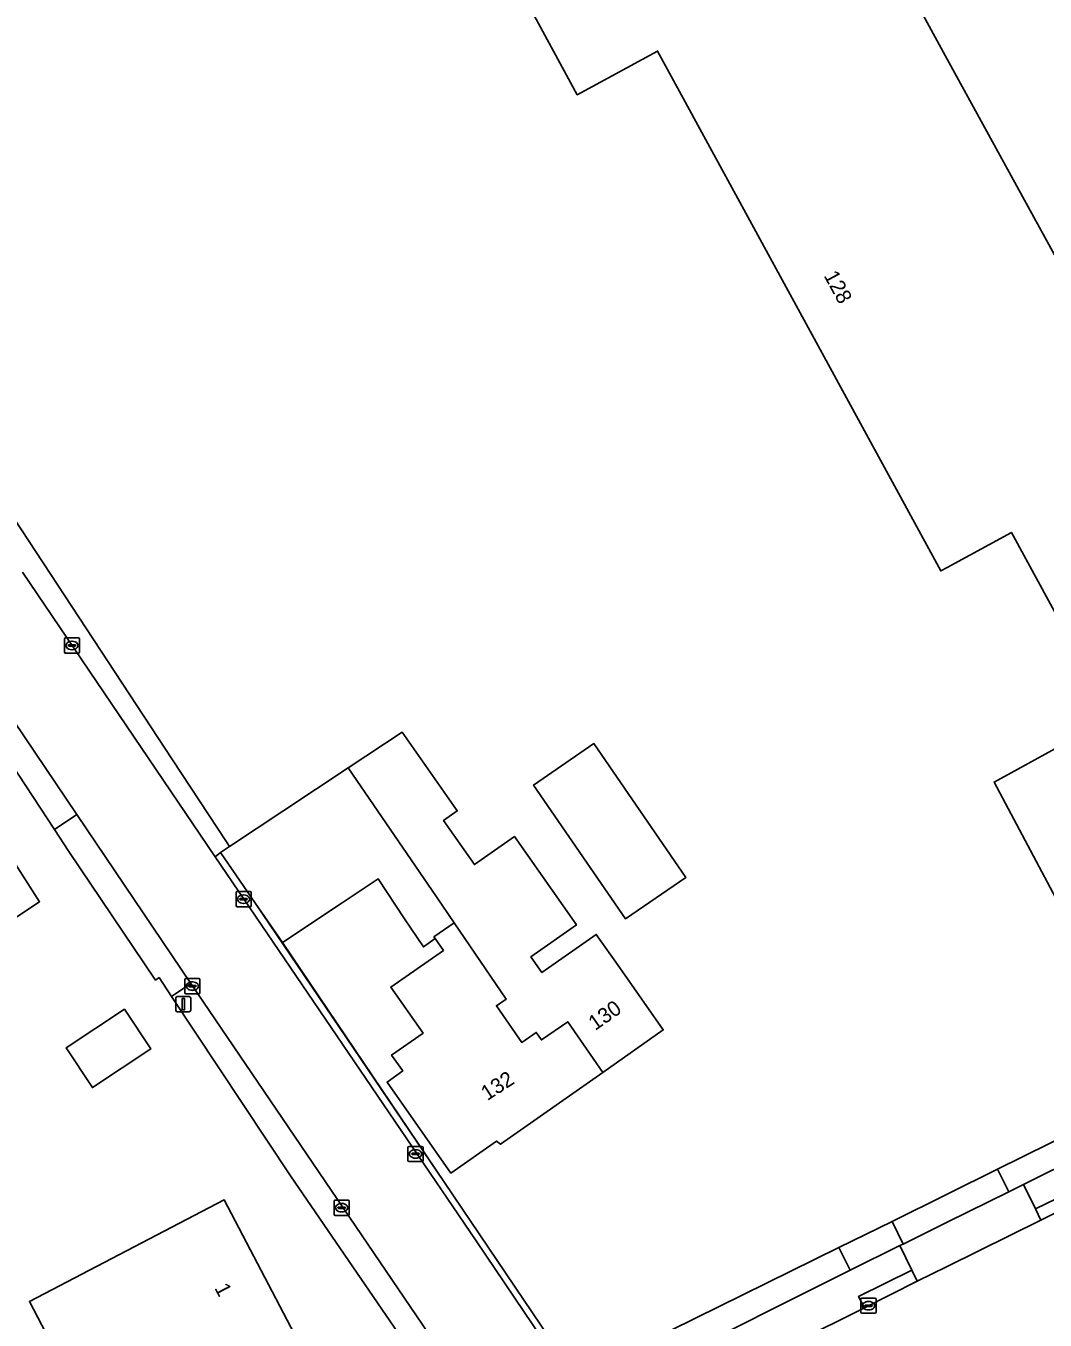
# Model space of a CAD drawing. Extents: x 157320 to 158835, y 386650 to 388491.
# Drawn here: x 157439.3 to 157506.5, y 387604.8 to 387690.1 of the extents above; entities that cross this region are included whole.
import ezdxf

# ---------------------------------------------------------------- set-up
doc = ezdxf.new("R2010")
doc.units = 0
for name, color, linetype in [('IMGEO_Berm_open', 7, 'Continuous'), ('IMGEO_Erf', 7, 'Continuous'), ('IMGEO_Fietspad_open', 7, 'Continuous'), ('IMGEO_Kolk', 7, 'Continuous'), ('IMGEO_Lichtmast', 7, 'Continuous'), ('IMGEO_Muur', 7, 'Continuous'), ('IMGEO_Pand', 7, 'Continuous'), ('IMGEO_Pand_nummerreeks', 7, 'Continuous'), ('IMGEO_Rijbaan_lokaal_open', 7, 'Continuous'), ('IMGEO_Voetpad_open', 7, 'Continuous')]:
    doc.layers.add(name, color=color, linetype=linetype)

msp = doc.modelspace()

# ---------------------------------------------------------------- linework, layer by layer
at = {"layer": 'IMGEO_Berm_open'}
msp.add_lwpolyline([(157554.832, 387635.784), (157555.083, 387636.479), (157533.2, 387625.612), (157523.314, 387620.754), (157507.194, 387612.771), (157505.833, 387612.097), (157506.187, 387611.363), (157507.717, 387612.119), (157517.211, 387616.81), (157521.759, 387619.08), (157523.243, 387619.86)], dxfattribs=at)
msp.add_lwpolyline([(157498.034, 387607.324), (157497.671, 387608.063), (157494.158, 387606.329), (157494.546, 387605.58)], close=True, dxfattribs=at)
at = {"layer": 'IMGEO_Erf'}
for points in [[(157510.892, 387644.49), (157504.239, 387656.699), (157500, 387654.389), (157499.583, 387654.162), (157480.905, 387688.442), (157475.612, 387685.559), (157456.747, 387720.365), (157449.469, 387733.793), (157445.659, 387740.793), (157445.547, 387740.999), (157447.082, 387741.835), (157454.859, 387746.067), (157456.03, 387743.918), (157456.395, 387744.117), (157459.164, 387745.623), (157460.955, 387745.084), (157461.359, 387744.343), (157464.108, 387745.839), (157462.131, 387749.47), (157465.461, 387751.282), (157469.16, 387744.511), (157476.248, 387731.503), (157500, 387687.912), (157507.453, 387674.317)], [(157448.87, 387626.108), (157448.047, 387627.351), (157447.816, 387627.183), (157442.095, 387635.671), (157441.141, 387637.118), (157431.16, 387652.274), (157430.814, 387652.063), (157417.795, 387664.547), (157413.521, 387668.656), (157409.427, 387672.566)], [(157437.054, 387659.761), (157448.936, 387641.697), (157452.491, 387636.294), (157452.692, 387635.988), (157456.263, 387638.36), (157460.51, 387641.181), (157464.06, 387643.54), (157467.454, 387638.698), (157467.705, 387638.34), (157466.804, 387637.708), (157468.838, 387634.806), (157471.476, 387636.655), (157475.562, 387630.826), (157472.556, 387628.718), (157473.283, 387627.68), (157476.871, 387630.196), (157478.419, 387627.989), (157481.289, 387623.895), (157477.296, 387621.095), (157470.543, 387616.36), (157470.294, 387616.575), (157467.281, 387614.462), (157463.072, 387620.464), (157464.109, 387621.192), (157463.377, 387622.237), (157465.453, 387623.693), (157463.33, 387626.721), (157466.788, 387629.146), (157466.247, 387629.918), (157465.468, 387629.372), (157464.231, 387631.235), (157462.493, 387633.853), (157460.12, 387632.276), (157456.173, 387629.654), (157466.851, 387613.838), (157475.55, 387600.981)], [(157428.476, 387650.638), (157440.159, 387632.352), (157431.022, 387626.307)], [(157507.54, 387631.892), (157503.092, 387640.242), (157506.896, 387642.314)], [(157468.188, 387597.53), (157456.697, 387614.284), (157448.87, 387626.108)], [(157478.632, 387602.553), (157492.871, 387609.553), (157496.375, 387611.276), (157500, 387613.07), (157503.32, 387614.713), (157504.981, 387615.535), (157517.556, 387621.762)]]:
    msp.add_lwpolyline(points, dxfattribs=at)
for points in [[(157482.779, 387633.95), (157478.8, 387631.216), (157472.732, 387640.048), (157476.711, 387642.782)], [(157441.913, 387622.716), (157445.76, 387625.261), (157447.491, 387622.645), (157443.643, 387620.1)], [(157452.343, 387612.69), (157456.96, 387603.835), (157456.464, 387603.577), (157457.841, 387600.935), (157455.987, 387599.969), (157455.753, 387600.417), (157454.275, 387599.646), (157454.508, 387599.198), (157454.029, 387598.948), (157452.039, 387602.766), (157448.069, 387600.696), (157448.678, 387599.528), (157444.103, 387597.142), (157439.49, 387605.989)]]:
    msp.add_lwpolyline(points, close=True, dxfattribs=at)
at = {"layer": 'IMGEO_Fietspad_open'}
msp.add_lwpolyline([(157553.691, 387637.874), (157536.678, 387629.402), (157522.765, 387622.48), (157506.043, 387614.209), (157505.035, 387613.71), (157505.833, 387612.097), (157507.194, 387612.771), (157523.314, 387620.754), (157533.2, 387625.612), (157555.083, 387636.479)], dxfattribs=at)
msp.add_lwpolyline([(157482.017, 387600.249), (157489.602, 387604.03), (157489.962, 387603.288), (157494.546, 387605.58), (157494.158, 387606.329), (157497.671, 387608.063), (157496.875, 387609.683), (157493.609, 387608.049), (157481.236, 387601.856)], close=True, dxfattribs=at)
at = {"layer": 'IMGEO_Kolk'}
for p, q in [((157441.799, 387648.823), (157441.799, 387649.675)), ((157441.874, 387649.749), (157442.726, 387649.749)), ((157442.8, 387649.675), (157442.8, 387648.823)), ((157442.058, 387649.243), (157442.058, 387649.255)), ((157442.496, 387649.206), (157442.098, 387649.206)), ((157442.101, 387649.292), (157442.499, 387649.292)), ((157442.31, 387648.969), (157442.285, 387648.969)), ((157442.287, 387649.529), (157442.312, 387649.529)), ((157442.542, 387649.255), (157442.542, 387649.243)), ((157442.726, 387648.749), (157441.874, 387648.749)), ((157453.114, 387632.098), (157453.114, 387632.95)), ((157453.189, 387633.024), (157454.041, 387633.024)), ((157453.602, 387632.804), (157453.627, 387632.804)), ((157454.115, 387632.95), (157454.115, 387632.098)), ((157454.041, 387632.024), (157453.189, 387632.024)), ((157453.373, 387632.518), (157453.373, 387632.53)), ((157453.811, 387632.481), (157453.413, 387632.481)), ((157453.416, 387632.567), (157453.814, 387632.567)), ((157453.625, 387632.244), (157453.6, 387632.244)), ((157453.857, 387632.53), (157453.857, 387632.518)), ((157449.738, 387626.364), (157449.738, 387627.216)), ((157449.813, 387627.29), (157450.665, 387627.29)), ((157449.997, 387626.784), (157449.997, 387626.796)), ((157450.435, 387626.747), (157450.037, 387626.747)), ((157450.04, 387626.833), (157450.438, 387626.833)), ((157450.226, 387627.07), (157450.251, 387627.07)), ((157450.481, 387626.796), (157450.481, 387626.784)), ((157450.739, 387627.216), (157450.739, 387626.364)), ((157450.665, 387626.29), (157449.813, 387626.29)), ((157450.249, 387626.51), (157450.224, 387626.51)), ((157464.45, 387615.297), (157464.45, 387616.149)), ((157464.525, 387616.223), (157465.377, 387616.223)), ((157464.709, 387615.717), (157464.709, 387615.729)), ((157465.147, 387615.68), (157464.749, 387615.68)), ((157464.752, 387615.766), (157465.15, 387615.766)), ((157464.938, 387616.003), (157464.963, 387616.003)), ((157465.193, 387615.729), (157465.193, 387615.717)), ((157465.451, 387616.149), (157465.451, 387615.297)), ((157465.377, 387615.223), (157464.525, 387615.223)), ((157464.961, 387615.443), (157464.936, 387615.443)), ((157459.578, 387611.749), (157459.578, 387612.601)), ((157459.653, 387612.675), (157460.505, 387612.675)), ((157459.837, 387612.169), (157459.837, 387612.181)), ((157460.275, 387612.132), (157459.877, 387612.132)), ((157459.88, 387612.218), (157460.278, 387612.218)), ((157460.066, 387612.455), (157460.091, 387612.455)), ((157460.321, 387612.181), (157460.321, 387612.169)), ((157460.579, 387612.601), (157460.579, 387611.749)), ((157460.505, 387611.675), (157459.653, 387611.675)), ((157460.089, 387611.895), (157460.064, 387611.895)), ((157494.318, 387605.29), (157494.318, 387606.142)), ((157494.393, 387606.216), (157495.245, 387606.216)), ((157495.319, 387606.142), (157495.319, 387605.29)), ((157494.577, 387605.71), (157494.577, 387605.722)), ((157495.015, 387605.673), (157494.617, 387605.673)), ((157494.62, 387605.759), (157495.018, 387605.759)), ((157494.829, 387605.436), (157494.804, 387605.436)), ((157494.806, 387605.996), (157494.831, 387605.996)), ((157495.061, 387605.722), (157495.061, 387605.71)), ((157495.245, 387605.216), (157494.393, 387605.216))]:
    msp.add_line(p, q, dxfattribs=at)
for points in [[(157441.799, 387648.823), (157441.799, 387649.675)], [(157441.874, 387649.749), (157442.726, 387649.749)], [(157442.8, 387649.675), (157442.8, 387648.823)], [(157442.726, 387648.749), (157441.874, 387648.749)], [(157453.114, 387632.098), (157453.114, 387632.95)], [(157453.189, 387633.024), (157454.041, 387633.024)], [(157454.115, 387632.95), (157454.115, 387632.098)], [(157454.041, 387632.024), (157453.189, 387632.024)], [(157449.738, 387626.364), (157449.738, 387627.216)], [(157449.813, 387627.29), (157450.665, 387627.29)], [(157450.739, 387627.216), (157450.739, 387626.364)], [(157450.665, 387626.29), (157449.813, 387626.29)], [(157464.45, 387615.297), (157464.45, 387616.149)], [(157464.525, 387616.223), (157465.377, 387616.223)], [(157465.451, 387616.149), (157465.451, 387615.297)], [(157465.377, 387615.223), (157464.525, 387615.223)], [(157459.578, 387611.749), (157459.578, 387612.601)], [(157459.653, 387612.675), (157460.505, 387612.675)], [(157460.579, 387612.601), (157460.579, 387611.749)], [(157460.505, 387611.675), (157459.653, 387611.675)], [(157494.318, 387605.29), (157494.318, 387606.142)], [(157494.393, 387606.216), (157495.245, 387606.216)], [(157495.319, 387606.142), (157495.319, 387605.29)], [(157495.245, 387605.216), (157494.393, 387605.216)]]:
    msp.add_lwpolyline(points, dxfattribs=at)
for centre, radius, start, end in [((157441.876, 387649.673), 0.0765, 91.55205, 178.44795), ((157441.876, 387649.673), 0.0765, 91.55205, 178.44795), ((157442.724, 387649.673), 0.0765, 1.55205, 88.44795), ((157442.724, 387649.673), 0.0765, 1.55205, 88.44795), ((157441.876, 387648.825), 0.0765, 181.55205, 268.44795), ((157441.876, 387648.825), 0.0765, 181.55205, 268.44795), ((157442.098, 387649.252), 0.0403, 85.87752, 175.75265), ((157442.095, 387649.242), 0.0366, 178.93798, 274.71019), ((157442.499, 387649.249), 0.043, 264.86636, 352.45326), ((157442.503, 387649.254), 0.0386, 1.73085, 96.63898), ((157442.724, 387648.825), 0.0765, 271.55205, 358.44795), ((157442.724, 387648.825), 0.0765, 271.55205, 358.44795), ((157453.191, 387632.948), 0.0765, 91.55205, 178.44795), ((157453.191, 387632.948), 0.0765, 91.55205, 178.44795), ((157454.039, 387632.948), 0.0765, 1.55205, 88.44795), ((157454.039, 387632.948), 0.0765, 1.55205, 88.44795), ((157453.191, 387632.1), 0.0765, 181.55205, 268.44795), ((157453.191, 387632.1), 0.0765, 181.55205, 268.44795), ((157453.413, 387632.527), 0.0403, 85.87752, 175.75265), ((157453.41, 387632.517), 0.0366, 178.93798, 274.71019), ((157453.814, 387632.524), 0.043, 264.86636, 352.45326), ((157453.818, 387632.529), 0.0386, 1.73085, 96.63898), ((157454.039, 387632.1), 0.0765, 271.55205, 358.44795), ((157454.039, 387632.1), 0.0765, 271.55205, 358.44795), ((157449.815, 387627.214), 0.0765, 91.55205, 178.44795), ((157449.815, 387627.214), 0.0765, 91.55205, 178.44795), ((157450.037, 387626.793), 0.0403, 85.87752, 175.75265), ((157450.034, 387626.783), 0.0366, 178.93798, 274.71019), ((157450.438, 387626.79), 0.043, 264.86636, 352.45326), ((157450.442, 387626.795), 0.0386, 1.73085, 96.63898), ((157450.663, 387627.214), 0.0765, 1.55205, 88.44795), ((157450.663, 387627.214), 0.0765, 1.55205, 88.44795), ((157449.815, 387626.366), 0.0765, 181.55205, 268.44795), ((157449.815, 387626.366), 0.0765, 181.55205, 268.44795), ((157450.663, 387626.366), 0.0765, 271.55205, 358.44795), ((157450.663, 387626.366), 0.0765, 271.55205, 358.44795), ((157464.527, 387616.147), 0.0765, 91.55205, 178.44795), ((157464.527, 387616.147), 0.0765, 91.55205, 178.44795), ((157464.749, 387615.726), 0.0403, 85.87752, 175.75265), ((157464.746, 387615.716), 0.0366, 178.93798, 274.71019), ((157465.15, 387615.723), 0.043, 264.86636, 352.45326), ((157465.154, 387615.728), 0.0386, 1.73085, 96.63898), ((157465.375, 387616.147), 0.0765, 1.55205, 88.44795), ((157465.375, 387616.147), 0.0765, 1.55205, 88.44795), ((157464.527, 387615.299), 0.0765, 181.55205, 268.44795), ((157464.527, 387615.299), 0.0765, 181.55205, 268.44795), ((157465.375, 387615.299), 0.0765, 271.55205, 358.44795), ((157465.375, 387615.299), 0.0765, 271.55205, 358.44795), ((157459.655, 387612.599), 0.0765, 91.55205, 178.44795), ((157459.655, 387612.599), 0.0765, 91.55205, 178.44795), ((157459.877, 387612.178), 0.0403, 85.87752, 175.75265), ((157459.874, 387612.168), 0.0366, 178.93798, 274.71019), ((157460.278, 387612.175), 0.043, 264.86636, 352.45326), ((157460.282, 387612.18), 0.0386, 1.73085, 96.63898), ((157460.503, 387612.599), 0.0765, 1.55205, 88.44795), ((157460.503, 387612.599), 0.0765, 1.55205, 88.44795), ((157459.655, 387611.751), 0.0765, 181.55205, 268.44795), ((157459.655, 387611.751), 0.0765, 181.55205, 268.44795), ((157460.503, 387611.751), 0.0765, 271.55205, 358.44795), ((157460.503, 387611.751), 0.0765, 271.55205, 358.44795), ((157494.395, 387606.14), 0.0765, 91.55205, 178.44795), ((157494.395, 387606.14), 0.0765, 91.55205, 178.44795), ((157495.243, 387606.14), 0.0765, 1.55205, 88.44795), ((157495.243, 387606.14), 0.0765, 1.55205, 88.44795), ((157494.395, 387605.292), 0.0765, 181.55205, 268.44795), ((157494.395, 387605.292), 0.0765, 181.55205, 268.44795), ((157494.617, 387605.719), 0.0403, 85.87752, 175.75265), ((157494.614, 387605.709), 0.0366, 178.93798, 274.71019), ((157495.018, 387605.716), 0.043, 264.86636, 352.45326), ((157495.022, 387605.721), 0.0386, 1.73085, 96.63898), ((157495.243, 387605.292), 0.0765, 271.55205, 358.44795), ((157495.243, 387605.292), 0.0765, 271.55205, 358.44795)]:
    msp.add_arc(centre, radius, start, end, dxfattribs=at)
for centre, major_axis, ratio, start_param, end_param in [((157442.286, 387649.249), (-0.387, 0.002), 0.722429, 4.712389, 7.853982), ((157442.311, 387649.249), (-0.39, 0.002), 0.717154, 1.570796, 4.712389), ((157453.601, 387632.524), (-0.387, 0.002), 0.722429, 4.712389, 7.853982), ((157453.626, 387632.524), (-0.39, 0.002), 0.717154, 1.570796, 4.712389), ((157450.225, 387626.79), (-0.387, 0.002), 0.722429, 4.712389, 7.853982), ((157450.25, 387626.79), (-0.39, 0.002), 0.717154, 1.570796, 4.712389), ((157464.937, 387615.723), (-0.387, 0.002), 0.722429, 4.712389, 7.853982), ((157464.962, 387615.723), (-0.39, 0.002), 0.717154, 1.570796, 4.712389), ((157460.065, 387612.175), (-0.387, 0.002), 0.722429, 4.712389, 7.853982), ((157460.09, 387612.175), (-0.39, 0.002), 0.717154, 1.570796, 4.712389), ((157494.805, 387605.716), (-0.387, 0.002), 0.722429, 4.712389, 7.853982), ((157494.83, 387605.716), (-0.39, 0.002), 0.717154, 1.570796, 4.712389)]:
    msp.add_ellipse(centre, major_axis=major_axis, ratio=ratio, start_param=start_param, end_param=end_param, dxfattribs=at)
at = {"layer": 'IMGEO_Lichtmast'}
for p, q in [((157449.137, 387625.199), (157449.137, 387625.999)), ((157449.137, 387625.999), (157449.137, 387625.199)), ((157449.237, 387626.099), (157450.027, 387626.099)), ((157450.027, 387626.099), (157449.237, 387626.099)), ((157450.127, 387625.999), (157450.127, 387625.199)), ((157450.127, 387625.199), (157450.127, 387625.999)), ((157450.027, 387625.099), (157449.237, 387625.099)), ((157449.237, 387625.099), (157450.027, 387625.099))]:
    msp.add_line(p, q, dxfattribs=at)
msp.add_lwpolyline([(157449.557, 387625.974), (157449.707, 387625.974), (157449.707, 387625.224), (157449.557, 387625.224), (157449.557, 387625.974)], dxfattribs=at)
for centre, start, end in [((157449.237, 387625.999), 90, 180), ((157449.237, 387625.999), 90, 180), ((157450.027, 387625.999), 0, 90), ((157450.027, 387625.999), 360, 90), ((157449.237, 387625.199), 180, 270), ((157449.237, 387625.199), 180, 270), ((157450.027, 387625.199), 270, 0), ((157450.027, 387625.199), 270, 0)]:
    msp.add_arc(centre, 0.1, start, end, dxfattribs=at)
at = {"layer": 'IMGEO_Muur'}
for points in [[(157431.16, 387652.274), (157441.141, 387637.118)], [(157441.141, 387637.118), (157442.095, 387635.671)], [(157454.396, 387632.244), (157466.851, 387613.838)]]:
    msp.add_lwpolyline(points, dxfattribs=at)
at = {"layer": 'IMGEO_Pand'}
for points in [[(157476.248, 387731.503), (157469.16, 387744.511), (157462.205, 387740.725), (157449.469, 387733.793), (157456.747, 387720.365), (157475.612, 387685.559), (157480.905, 387688.442), (157499.583, 387654.162), (157500, 387654.389), (157504.239, 387656.699), (157510.892, 387644.49), (157513.247, 387640.168), (157517.584, 387642.531), (157518.506, 387640.838), (157523.911, 387643.783), (157511.895, 387665.837), (157513.847, 387666.901), (157511.931, 387670.416), (157510.119, 387669.428), (157508.788, 387671.869), (157507.453, 387674.317), (157500, 387687.912)], [(157419.341, 387645.069), (157408.617, 387638.531), (157422.111, 387618.917), (157427.961, 387622.484), (157427.627, 387623.031), (157427.395, 387622.889), (157426.19, 387624.866), (157430.353, 387627.404), (157431.022, 387626.307), (157440.159, 387632.352), (157428.476, 387650.638)], [(157510.892, 387644.49), (157506.896, 387642.314), (157503.092, 387640.242), (157507.54, 387631.892), (157509.891, 387627.479), (157518.182, 387631.91), (157516.082, 387635.765), (157520.082, 387637.945), (157518.506, 387640.838), (157517.584, 387642.531), (157513.247, 387640.168)], [(157466.804, 387637.708), (157467.705, 387638.34), (157467.454, 387638.698), (157464.06, 387643.54), (157460.51, 387641.181), (157466.329, 387632.678), (157467.504, 387630.962), (157470.917, 387625.923), (157470.289, 387625.489), (157471.954, 387623.08), (157472.91, 387623.74), (157473.254, 387623.242), (157474.985, 387624.439), (157477.296, 387621.095), (157481.289, 387623.895), (157478.419, 387627.989), (157476.871, 387630.196), (157473.283, 387627.68), (157472.556, 387628.718), (157475.562, 387630.826), (157471.476, 387636.655), (157468.838, 387634.806)], [(157472.732, 387640.048), (157478.8, 387631.216), (157482.779, 387633.95), (157476.711, 387642.782)], [(157462.493, 387633.853), (157464.231, 387631.235), (157465.468, 387629.372), (157466.247, 387629.918), (157466.168, 387630.03), (157467.504, 387630.962), (157466.329, 387632.678), (157460.51, 387641.181), (157456.263, 387638.36), (157452.692, 387635.988), (157452.098, 387635.593), (157454.396, 387632.244), (157456.173, 387629.654), (157460.12, 387632.276)], [(157467.504, 387630.962), (157466.168, 387630.03), (157466.247, 387629.918), (157466.788, 387629.146), (157463.33, 387626.721), (157465.453, 387623.693), (157463.377, 387622.237), (157464.109, 387621.192), (157463.072, 387620.464), (157467.281, 387614.462), (157470.294, 387616.575), (157470.543, 387616.36), (157477.296, 387621.095), (157474.985, 387624.439), (157473.254, 387623.242), (157472.91, 387623.74), (157471.954, 387623.08), (157470.289, 387625.489), (157470.917, 387625.923)], [(157443.643, 387620.1), (157447.491, 387622.645), (157445.76, 387625.261), (157441.913, 387622.716)], [(157452.039, 387602.766), (157454.029, 387598.948), (157454.508, 387599.198), (157454.275, 387599.646), (157455.753, 387600.417), (157455.987, 387599.969), (157457.841, 387600.935), (157456.464, 387603.577), (157456.96, 387603.835), (157452.343, 387612.69), (157439.49, 387605.989), (157444.103, 387597.142), (157448.678, 387599.528), (157448.069, 387600.696)]]:
    msp.add_lwpolyline(points, close=True, dxfattribs=at)
at = {"layer": 'IMGEO_Rijbaan_lokaal_open'}
for points in [[(157413.31, 387671.395), (157414.051, 387670.696), (157419.814, 387665.122), (157430.656, 387654.695), (157432.066, 387653.223), (157433.339, 387651.683), (157433.944, 387650.859), (157434.281, 387650.428), (157442.615, 387638.112), (157450.126, 387626.955), (157466.232, 387603.27), (157468.238, 387600.234), (157473.33, 387603.504), (157468.955, 387609.99)], [(157468.955, 387609.99), (157451.74, 387635.306), (157439.029, 387654.077)], [(157523.243, 387619.86), (157521.759, 387619.08), (157517.211, 387616.81), (157507.717, 387612.119), (157506.187, 387611.363), (157500, 387608.298), (157498.034, 387607.324), (157494.546, 387605.58), (157489.962, 387603.288), (157486.746, 387601.692), (157486.348, 387601.503), (157489.715, 387594.756), (157490.03, 387594.914), (157492.946, 387596.358), (157498.085, 387598.904), (157500, 387599.852), (157501.251, 387600.479), (157512.562, 387606.067), (157521.536, 387610.5), (157529.042, 387614.221)]]:
    msp.add_lwpolyline(points, dxfattribs=at)
msp.add_lwpolyline([(157504.06, 387613.232), (157500, 387611.217), (157497.108, 387609.782), (157496.875, 387609.683), (157497.671, 387608.063), (157498.034, 387607.324), (157500, 387608.298), (157506.187, 387611.363), (157505.833, 387612.097), (157505.035, 387613.71)], close=True, dxfattribs=at)
at = {"layer": 'IMGEO_Voetpad_open'}
for points in [[(157439.029, 387654.077), (157451.74, 387635.306), (157452.098, 387635.593), (157452.692, 387635.988), (157452.491, 387636.294), (157448.936, 387641.697), (157437.054, 387659.761), (157435.461, 387661.595), (157435.322, 387661.449), (157413.382, 387682.718)], [(157556.132, 387640.802), (157556.141, 387640.867), (157556.148, 387640.932), (157553.174, 387639.447), (157535.44, 387630.592), (157517.556, 387621.762), (157504.981, 387615.535), (157503.32, 387614.713), (157504.06, 387613.232), (157505.035, 387613.71), (157506.043, 387614.209), (157522.765, 387622.48), (157536.678, 387629.402), (157553.691, 387637.874)], [(157493.609, 387608.049), (157492.871, 387609.553), (157478.632, 387602.553), (157475.55, 387600.981), (157475.229, 387600.817)], [(157480.867, 387601.668), (157481.236, 387601.856), (157493.609, 387608.049)]]:
    msp.add_lwpolyline(points, dxfattribs=at)
for points in [[(157431.16, 387652.274), (157441.141, 387637.118), (157442.615, 387638.112), (157434.281, 387650.428), (157433.944, 387650.859), (157433.339, 387651.683), (157432.066, 387653.223), (157430.656, 387654.695), (157419.814, 387665.122), (157419.194, 387664.469), (157418.433, 387665.204), (157417.795, 387664.547), (157430.814, 387652.063)], [(157442.095, 387635.671), (157447.816, 387627.183), (157448.047, 387627.351), (157448.87, 387626.108), (157450.126, 387626.955), (157442.615, 387638.112), (157441.141, 387637.118)], [(157456.173, 387629.654), (157454.396, 387632.244), (157452.098, 387635.593), (157451.74, 387635.306), (157468.955, 387609.99), (157473.33, 387603.504), (157474.922, 387601.23), (157475.072, 387601.021), (157475.229, 387600.817), (157475.55, 387600.981), (157466.851, 387613.838)], [(157450.126, 387626.955), (157448.87, 387626.108), (157456.697, 387614.284), (157468.188, 387597.53), (157469.541, 387598.164), (157468.238, 387600.234), (157466.232, 387603.27)], [(157504.06, 387613.232), (157503.32, 387614.713), (157500, 387613.07), (157496.375, 387611.276), (157497.108, 387609.782), (157500, 387611.217)], [(157496.875, 387609.683), (157497.108, 387609.782), (157496.375, 387611.276), (157492.871, 387609.553), (157493.609, 387608.049)]]:
    msp.add_lwpolyline(points, close=True, dxfattribs=at)

# ---------------------------------------------------------------- texts
at = {"layer": 'IMGEO_Pand_nummerreeks'}
for s, rotation, p in [('128', 298.58465, (157491.843, 387673.636)), ('130', 35.03637, (157476.795, 387623.822)), ('132', 32.84194, (157469.678, 387619.201)), ('1', 297.53614, (157451.669, 387606.889))]:
    msp.add_text(s, height=1, rotation=rotation, dxfattribs=at).set_placement(p)

doc.saveas('drawing.dxf')
